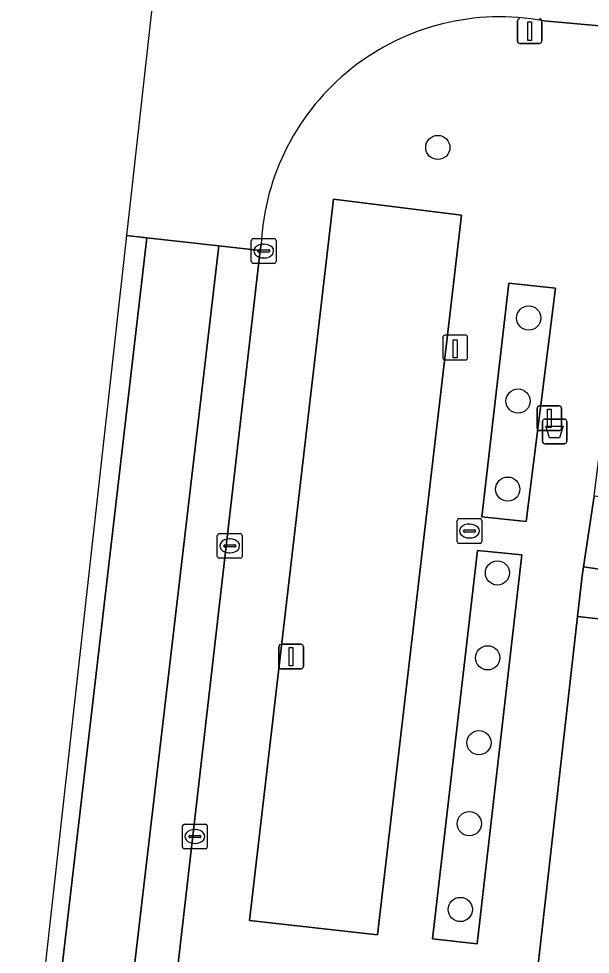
# Model space of a CAD drawing. Extents: x 162250 to 162661, y 380743 to 381606.
# Drawn here: x 162295.16 to 162318.26, y 381170.25 to 381208.05 of the extents above; entities that cross this region are included whole.
import ezdxf

# ---------------------------------------------------------------- set-up
doc = ezdxf.new("R2010")
doc.units = 0
for name, color, linetype in [('IMGEO_Afvalbak', 7, 'Continuous'), ('IMGEO_Boom', 7, 'Continuous'), ('IMGEO_Erf', 7, 'Continuous'), ('IMGEO_Groenvoorziening', 7, 'Continuous'), ('IMGEO_Haag', 7, 'Continuous'), ('IMGEO_Kolk', 7, 'Continuous'), ('IMGEO_Laadpaal', 7, 'Continuous'), ('IMGEO_Lichtmast', 7, 'Continuous'), ('IMGEO_Parkeervlak_open', 7, 'Continuous'), ('IMGEO_Rijbaan_lokaal_gesloten', 7, 'Continuous'), ('IMGEO_Rioolput', 7, 'Continuous'), ('IMGEO_Voetpad_open', 7, 'Continuous')]:
    doc.layers.add(name, color=color, linetype=linetype)

msp = doc.modelspace()

# ---------------------------------------------------------------- linework, layer by layer
at = {"layer": 'IMGEO_Afvalbak'}
for p, q in [((162316.32, 381190.974), (162316.32, 381191.774)), ((162316.32, 381191.774), (162316.32, 381190.974)), ((162316.42, 381191.874), (162317.21, 381191.874)), ((162317.21, 381191.874), (162316.42, 381191.874)), ((162317.31, 381191.774), (162317.31, 381190.974)), ((162317.31, 381190.974), (162317.31, 381191.774)), ((162317.21, 381190.874), (162316.42, 381190.874)), ((162316.42, 381190.874), (162317.21, 381190.874))]:
    msp.add_line(p, q, dxfattribs=at)
msp.add_lwpolyline([(162316.463, 381191.588), (162317.167, 381191.588), (162317.018, 381191.118), (162316.612, 381191.118), (162316.463, 381191.588)], dxfattribs=at)
for centre, start, end in [((162316.42, 381191.774), 90, 180), ((162316.42, 381191.774), 90, 180), ((162317.21, 381191.774), 0, 90), ((162317.21, 381191.774), 360, 90), ((162316.42, 381190.974), 180, 270), ((162316.42, 381190.974), 180, 270), ((162317.21, 381190.974), 270, 0), ((162317.21, 381190.974), 270, 0)]:
    msp.add_arc(centre, 0.1, start, end, dxfattribs=at)
at = {"layer": 'IMGEO_Boom'}
for centre in [(162312.097, 381202.847), (162315.77, 381195.957), (162315.339, 381192.6), (162314.923, 381189.044), (162314.506, 381185.658), (162314.112, 381182.229), (162313.758, 381178.798), (162313.368, 381175.529), (162313.003, 381172.063)]:
    msp.add_circle(centre, 0.489, dxfattribs=at)
at = {"layer": 'IMGEO_Erf'}
for points in [[(162320.425, 381188.53), (162318.419, 381188.76), (162317.984, 381185.91), (162320.089, 381185.589)], [(162319.77, 381164.915), (162320.469, 381171.048), (162321.169, 381177.182), (162321.882, 381183.437), (162317.741, 381183.897), (162313.546, 381146.86), (162317.658, 381146.394), (162318.371, 381152.648), (162319.07, 381158.781)]]:
    msp.add_lwpolyline(points, close=True, dxfattribs=at)
at = {"layer": 'IMGEO_Groenvoorziening'}
for points in [[(162316.858, 381197.163), (162314.96, 381197.369), (162313.882, 381187.929), (162315.665, 381187.736)], [(162315.496, 381186.389), (162313.701, 381186.57), (162311.876, 381170.878), (162313.685, 381170.672)]]:
    msp.add_lwpolyline(points, close=True, dxfattribs=at)
at = {"layer": 'IMGEO_Haag'}
for points in [[(162315.665, 381187.736), (162316.858, 381197.163), (162314.96, 381197.369), (162313.882, 381187.929)], [(162313.685, 381170.672), (162315.496, 381186.389), (162313.701, 381186.57), (162311.876, 381170.878)]]:
    msp.add_lwpolyline(points, close=True, dxfattribs=at)
at = {"layer": 'IMGEO_Kolk'}
for p, q in [((162304.563, 381198.237), (162304.563, 381199.089)), ((162304.638, 381199.163), (162305.49, 381199.163)), ((162305.051, 381198.943), (162305.076, 381198.943)), ((162305.564, 381199.089), (162305.564, 381198.237)), ((162304.822, 381198.657), (162304.822, 381198.669)), ((162305.26, 381198.62), (162304.862, 381198.62)), ((162304.865, 381198.706), (162305.263, 381198.706)), ((162305.306, 381198.669), (162305.306, 381198.657)), ((162305.49, 381198.163), (162304.638, 381198.163)), ((162305.074, 381198.383), (162305.049, 381198.383)), ((162303.189, 381186.324), (162303.189, 381187.176)), ((162303.264, 381187.25), (162304.116, 381187.25)), ((162304.19, 381187.176), (162304.19, 381186.324)), ((162303.448, 381186.744), (162303.448, 381186.756)), ((162303.491, 381186.793), (162303.889, 381186.793)), ((162303.677, 381187.03), (162303.702, 381187.03)), ((162303.932, 381186.756), (162303.932, 381186.744)), ((162303.886, 381186.707), (162303.488, 381186.707)), ((162303.7, 381186.47), (162303.675, 381186.47)), ((162304.116, 381186.25), (162303.264, 381186.25)), ((162301.783, 381174.584), (162301.783, 381175.436)), ((162301.858, 381175.51), (162302.71, 381175.51)), ((162302.784, 381175.436), (162302.784, 381174.584)), ((162302.042, 381175.004), (162302.042, 381175.016)), ((162302.085, 381175.053), (162302.483, 381175.053)), ((162302.271, 381175.29), (162302.296, 381175.29)), ((162302.526, 381175.016), (162302.526, 381175.004)), ((162302.48, 381174.967), (162302.082, 381174.967)), ((162302.294, 381174.73), (162302.269, 381174.73)), ((162302.71, 381174.51), (162301.858, 381174.51))]:
    msp.add_line(p, q, dxfattribs=at)
for points in [[(162304.563, 381198.237), (162304.563, 381199.089)], [(162304.638, 381199.163), (162305.49, 381199.163)], [(162305.564, 381199.089), (162305.564, 381198.237)], [(162305.49, 381198.163), (162304.638, 381198.163)], [(162303.189, 381186.324), (162303.189, 381187.176)], [(162303.264, 381187.25), (162304.116, 381187.25)], [(162304.19, 381187.176), (162304.19, 381186.324)], [(162304.116, 381186.25), (162303.264, 381186.25)], [(162301.783, 381174.584), (162301.783, 381175.436)], [(162301.858, 381175.51), (162302.71, 381175.51)], [(162302.784, 381175.436), (162302.784, 381174.584)], [(162302.71, 381174.51), (162301.858, 381174.51)]]:
    msp.add_lwpolyline(points, dxfattribs=at)
for centre, radius, start, end in [((162304.64, 381199.087), 0.0765, 91.552, 178.448), ((162304.64, 381199.087), 0.0765, 91.552, 178.448), ((162305.488, 381199.087), 0.0765, 1.552, 88.448), ((162305.488, 381199.087), 0.0765, 1.552, 88.448), ((162304.862, 381198.666), 0.0403, 85.8775, 175.7526), ((162304.859, 381198.656), 0.0366, 178.938, 274.7102), ((162305.263, 381198.663), 0.043, 264.8664, 352.4533), ((162305.267, 381198.668), 0.0386, 1.7309, 96.639), ((162304.64, 381198.239), 0.0765, 181.552, 268.448), ((162304.64, 381198.239), 0.0765, 181.552, 268.448), ((162305.488, 381198.239), 0.0765, 271.552, 358.448), ((162305.488, 381198.239), 0.0765, 271.552, 358.448), ((162303.266, 381187.174), 0.0765, 91.552, 178.448), ((162303.266, 381187.174), 0.0765, 91.552, 178.448), ((162304.114, 381187.174), 0.0765, 1.552, 88.448), ((162304.114, 381187.174), 0.0765, 1.552, 88.448), ((162303.488, 381186.753), 0.0403, 85.8775, 175.7526), ((162303.485, 381186.743), 0.0366, 178.938, 274.7102), ((162303.889, 381186.75), 0.043, 264.8664, 352.4533), ((162303.893, 381186.755), 0.0386, 1.7309, 96.639), ((162303.266, 381186.326), 0.0765, 181.552, 268.448), ((162303.266, 381186.326), 0.0765, 181.552, 268.448), ((162304.114, 381186.326), 0.0765, 271.552, 358.448), ((162304.114, 381186.326), 0.0765, 271.552, 358.448), ((162301.86, 381175.434), 0.0765, 91.552, 178.448), ((162301.86, 381175.434), 0.0765, 91.552, 178.448), ((162302.708, 381175.434), 0.0765, 1.552, 88.448), ((162302.708, 381175.434), 0.0765, 1.552, 88.448), ((162302.082, 381175.013), 0.0403, 85.8775, 175.7526), ((162302.487, 381175.015), 0.0386, 1.7309, 96.639), ((162302.079, 381175.003), 0.0366, 178.938, 274.7102), ((162302.483, 381175.01), 0.043, 264.8664, 352.4533), ((162301.86, 381174.586), 0.0765, 181.552, 268.448), ((162301.86, 381174.586), 0.0765, 181.552, 268.448), ((162302.708, 381174.586), 0.0765, 271.552, 358.448), ((162302.708, 381174.586), 0.0765, 271.552, 358.448)]:
    msp.add_arc(centre, radius, start, end, dxfattribs=at)
for centre, major_axis, ratio, start_param, end_param in [((162305.05, 381198.663), (-0.387, 0.002), 0.722429, 4.712389, 7.853982), ((162305.075, 381198.663), (-0.39, 0.002), 0.717154, 1.570796, 4.712389), ((162303.676, 381186.75), (-0.387, 0.002), 0.722429, 4.712389, 7.853982), ((162303.701, 381186.75), (-0.39, 0.002), 0.717154, 1.570796, 4.712389), ((162302.27, 381175.01), (-0.387, 0.002), 0.722429, 4.712389, 7.853982), ((162302.295, 381175.01), (-0.39, 0.002), 0.717154, 1.570796, 4.712389)]:
    msp.add_ellipse(centre, major_axis=major_axis, ratio=ratio, start_param=start_param, end_param=end_param, dxfattribs=at)
at = {"layer": 'IMGEO_Laadpaal'}
for p, q in [((162312.301, 381195.178), (162312.301, 381194.337)), ((162312.301, 381195.178), (162312.301, 381194.337)), ((162313.217, 381195.262), (162312.376, 381195.262)), ((162313.217, 381195.262), (162312.376, 381195.262)), ((162313.301, 381194.346), (162313.301, 381195.187)), ((162313.301, 381194.346), (162313.301, 381195.187)), ((162312.385, 381194.262), (162313.226, 381194.262)), ((162312.385, 381194.262), (162313.226, 381194.262))]:
    msp.add_line(p, q, dxfattribs=at)
msp.add_lwpolyline([(162312.716, 381195.075), (162312.876, 381195.075), (162312.876, 381194.342), (162312.716, 381194.342), (162312.716, 381195.075)], dxfattribs=at)
for centre, start, end in [((162312.379, 381195.184), 92.4484, 184.2845), ((162312.379, 381195.184), 92.4484, 184.2845), ((162313.223, 381195.184), 2.4484, 94.2845), ((162313.223, 381195.184), 2.4484, 94.2845), ((162312.379, 381194.34), 182.4484, 274.2845), ((162312.379, 381194.34), 182.4484, 274.2845), ((162313.223, 381194.34), 272.4484, 4.2845), ((162313.223, 381194.34), 272.4484, 4.2845)]:
    msp.add_arc(centre, 0.0779, start, end, dxfattribs=at)
at = {"layer": 'IMGEO_Lichtmast'}
for p, q in [((162315.31, 381207.148), (162315.31, 381207.948)), ((162315.31, 381207.948), (162315.31, 381207.148)), ((162316.3, 381207.948), (162316.3, 381207.148)), ((162316.3, 381207.148), (162316.3, 381207.948)), ((162316.2, 381207.048), (162315.41, 381207.048)), ((162315.41, 381207.048), (162316.2, 381207.048)), ((162316.206, 381192.406), (162316.996, 381192.406)), ((162316.996, 381192.406), (162316.206, 381192.406)), ((162316.106, 381191.506), (162316.106, 381192.306)), ((162316.106, 381192.306), (162316.106, 381191.506)), ((162317.096, 381192.306), (162317.096, 381191.506)), ((162317.096, 381191.506), (162317.096, 381192.306)), ((162316.996, 381191.406), (162316.206, 381191.406)), ((162316.206, 381191.406), (162316.996, 381191.406)), ((162305.676, 381181.878), (162305.676, 381182.678)), ((162305.676, 381182.678), (162305.676, 381181.878)), ((162305.776, 381182.778), (162306.566, 381182.778)), ((162306.566, 381182.778), (162305.776, 381182.778)), ((162306.666, 381182.678), (162306.666, 381181.878)), ((162306.666, 381181.878), (162306.666, 381182.678)), ((162306.566, 381181.778), (162305.776, 381181.778)), ((162305.776, 381181.778), (162306.566, 381181.778))]:
    msp.add_line(p, q, dxfattribs=at)
for points in [[(162315.73, 381207.923), (162315.88, 381207.923), (162315.88, 381207.173), (162315.73, 381207.173), (162315.73, 381207.923)], [(162316.526, 381192.281), (162316.676, 381192.281), (162316.676, 381191.531), (162316.526, 381191.531), (162316.526, 381192.281)], [(162306.096, 381182.653), (162306.246, 381182.653), (162306.246, 381181.903), (162306.096, 381181.903), (162306.096, 381182.653)]]:
    msp.add_lwpolyline(points, dxfattribs=at)
for centre, start, end in [((162315.41, 381207.948), 90, 180), ((162315.41, 381207.948), 90, 180), ((162316.2, 381207.948), 0, 90), ((162316.2, 381207.948), 360, 90), ((162315.41, 381207.148), 180, 270), ((162315.41, 381207.148), 180, 270), ((162316.2, 381207.148), 270, 0), ((162316.2, 381207.148), 270, 0), ((162316.206, 381192.306), 90, 180), ((162316.206, 381192.306), 90, 180), ((162316.996, 381192.306), 0, 90), ((162316.996, 381192.306), 360, 90), ((162316.206, 381191.506), 180, 270), ((162316.206, 381191.506), 180, 270), ((162316.996, 381191.506), 270, 0), ((162316.996, 381191.506), 270, 0), ((162305.776, 381182.678), 90, 180), ((162305.776, 381182.678), 90, 180), ((162306.566, 381182.678), 0, 90), ((162306.566, 381182.678), 360, 90), ((162305.776, 381181.878), 180, 270), ((162305.776, 381181.878), 180, 270), ((162306.566, 381181.878), 270, 0), ((162306.566, 381181.878), 270, 0)]:
    msp.add_arc(centre, 0.1, start, end, dxfattribs=at)
at = {"layer": 'IMGEO_Parkeervlak_open'}
msp.add_lwpolyline([(162309.667, 381171.045), (162313.059, 381200.118), (162307.882, 381200.752), (162304.487, 381171.612)], close=True, dxfattribs=at)
at = {"layer": 'IMGEO_Rijbaan_lokaal_gesloten'}
for points in [[(162307.997, 381226.383), (162306.264, 381226.555), (162303.468, 381226.833), (162302.598, 381226.919), (162299.517, 381199.286)], [(162316.377, 381207.964), (162322.225, 381207.442), (162322.263, 381207.439), (162322.428, 381209.174), (162322.72, 381212.237), (162322.885, 381213.97), (162317.203, 381214.683)], [(162299.517, 381199.286), (162300.337, 381199.195), (162303.251, 381198.873), (162304.914, 381198.689), (162304.958, 381198.911)]]:
    msp.add_lwpolyline(points, dxfattribs=at)
for points in [[(162295.165, 381160.258), (162295.797, 381160.177), (162300.337, 381199.195), (162299.517, 381199.286)], [(162303.251, 381198.873), (162300.337, 381199.195), (162295.797, 381160.177), (162298.665, 381159.808)], [(162304.914, 381198.689), (162303.251, 381198.873), (162298.665, 381159.808), (162300.422, 381159.582)]]:
    msp.add_lwpolyline(points, close=True, dxfattribs=at)
msp.add_arc((162314.619, 381198.453), 9.672, 79.527, 177.2879, dxfattribs=at)
at = {"layer": 'IMGEO_Rioolput'}
for p, q in [((162312.876, 381186.926), (162312.876, 381187.778)), ((162312.951, 381187.852), (162313.803, 381187.852)), ((162313.364, 381187.632), (162313.389, 381187.632)), ((162313.877, 381187.778), (162313.877, 381186.926)), ((162313.135, 381187.346), (162313.135, 381187.358)), ((162313.573, 381187.309), (162313.175, 381187.309)), ((162313.178, 381187.395), (162313.576, 381187.395)), ((162313.619, 381187.358), (162313.619, 381187.346)), ((162313.803, 381186.852), (162312.951, 381186.852)), ((162313.387, 381187.072), (162313.362, 381187.072))]:
    msp.add_line(p, q, dxfattribs=at)
for points in [[(162312.876, 381186.926), (162312.876, 381187.778)], [(162312.951, 381187.852), (162313.803, 381187.852)], [(162313.877, 381187.778), (162313.877, 381186.926)], [(162313.803, 381186.852), (162312.951, 381186.852)]]:
    msp.add_lwpolyline(points, dxfattribs=at)
for centre, radius, start, end in [((162312.953, 381187.776), 0.0765, 91.552, 178.448), ((162312.953, 381187.776), 0.0765, 91.552, 178.448), ((162313.801, 381187.776), 0.0765, 1.552, 88.448), ((162313.801, 381187.776), 0.0765, 1.552, 88.448), ((162313.175, 381187.355), 0.0403, 85.8775, 175.7526), ((162313.172, 381187.345), 0.0366, 178.938, 274.7102), ((162313.576, 381187.352), 0.043, 264.8664, 352.4533), ((162313.58, 381187.357), 0.0386, 1.7309, 96.639), ((162312.953, 381186.928), 0.0765, 181.552, 268.448), ((162312.953, 381186.928), 0.0765, 181.552, 268.448), ((162313.801, 381186.928), 0.0765, 271.552, 358.448), ((162313.801, 381186.928), 0.0765, 271.552, 358.448)]:
    msp.add_arc(centre, radius, start, end, dxfattribs=at)
for centre, major_axis, ratio, start_param, end_param in [((162313.363, 381187.352), (-0.387, 0.002), 0.722429, 4.712389, 7.853982), ((162313.388, 381187.352), (-0.39, 0.002), 0.717154, 1.570796, 4.712389)]:
    msp.add_ellipse(centre, major_axis=major_axis, ratio=ratio, start_param=start_param, end_param=end_param, dxfattribs=at)
at = {"layer": 'IMGEO_Voetpad_open'}
for points in [[(162317.741, 381183.897), (162317.927, 381185.536), (162317.984, 381185.91), (162318.419, 381188.76), (162319.955, 381201.166), (162320.452, 381201.105), (162321.871, 381200.929), (162322.018, 381202.486), (162322.091, 381204.24), (162322.225, 381207.442), (162316.377, 381207.964)], [(162304.958, 381198.911), (162304.914, 381198.689), (162300.422, 381159.582), (162298.875, 381146.718), (162297.571, 381135.481), (162297.568, 381135.102)], [(162320.089, 381185.589), (162317.984, 381185.91), (162317.927, 381185.536), (162317.741, 381183.897), (162321.882, 381183.437)], [(162299.621, 381128.436), (162299.859, 381131.609), (162301.599, 381146.688), (162302.216, 381150.855), (162302.639, 381154.511), (162302.824, 381157.247), (162304.277, 381169.834), (162309.465, 381169.228), (162308.019, 381156.658), (162307.803, 381154.836), (162307.027, 381147.937), (162306.8, 381146.143), (162305.021, 381131.001), (162311.664, 381130.249), (162313.381, 381145.4), (162313.546, 381146.86), (162317.741, 381183.897)]]:
    msp.add_lwpolyline(points, dxfattribs=at)
for points in [[(162304.487, 381171.612), (162307.882, 381200.752), (162313.059, 381200.118), (162309.667, 381171.045)], [(162314.96, 381197.369), (162316.858, 381197.163), (162315.665, 381187.736), (162313.882, 381187.929)], [(162313.701, 381186.57), (162315.496, 381186.389), (162313.685, 381170.672), (162311.876, 381170.878)]]:
    msp.add_lwpolyline(points, close=True, dxfattribs=at)
msp.add_arc((162314.619, 381198.453), 9.672, 79.527, 177.2879, dxfattribs=at)

doc.saveas('drawing.dxf')
